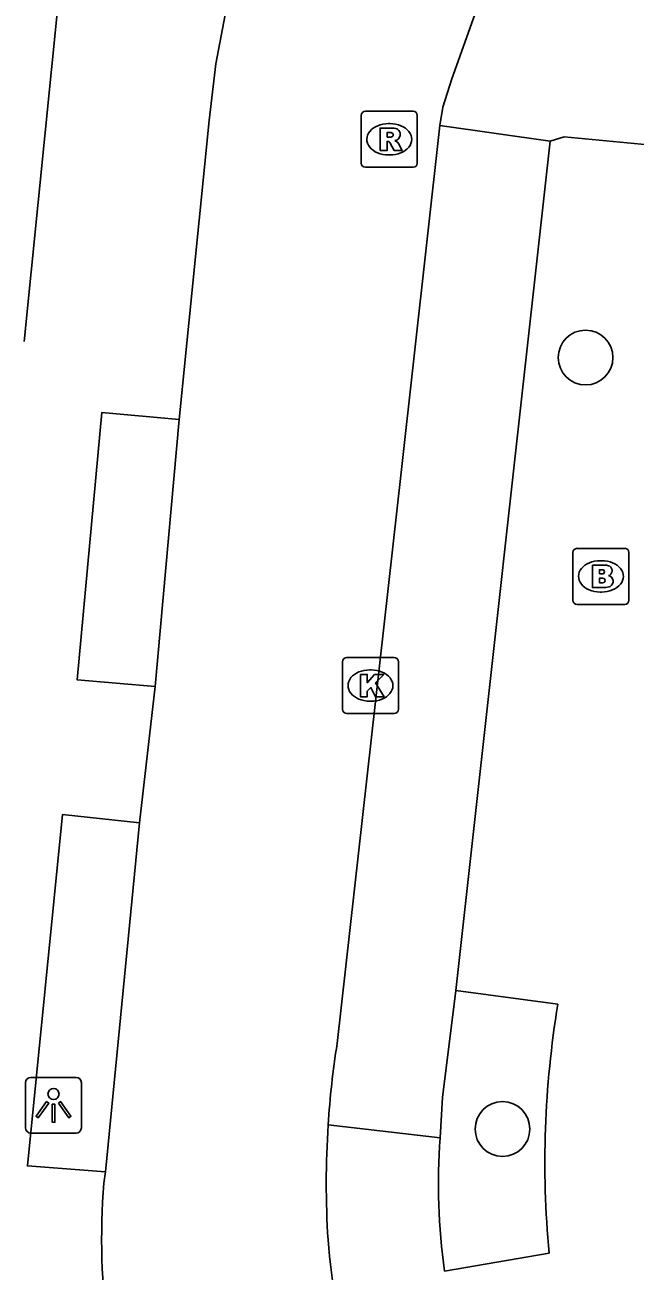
# Model space of a CAD drawing. Extents: x 162026 to 163499, y 387297 to 388169.
# Drawn here: x 162209.14 to 162220.04, y 388092.21 to 388114.47 of the extents above; entities that cross this region are included whole.
import ezdxf

# ---------------------------------------------------------------- set-up
doc = ezdxf.new("R2010")
doc.units = 0
for name, color, linetype in [('IMGEO_Boom', 7, 'Continuous'), ('IMGEO_Brandkraan', 7, 'Continuous'), ('IMGEO_Kolk', 7, 'Continuous'), ('IMGEO_Lichtpunt', 7, 'Continuous'), ('IMGEO_Parkeervlak_open', 7, 'Continuous'), ('IMGEO_Rijbaan_lokaal_open', 7, 'Continuous'), ('IMGEO_Rioolput', 7, 'Continuous'), ('IMGEO_Voetpad_open', 7, 'Continuous')]:
    doc.layers.add(name, color=color, linetype=linetype)

msp = doc.modelspace()

# ---------------------------------------------------------------- linework, layer by layer
at = {"layer": 'IMGEO_Boom'}
for centre in [(162219.158, 388108.527), (162217.674, 388094.749)]:
    msp.add_circle(centre, 0.489, dxfattribs=at)
at = {"layer": 'IMGEO_Brandkraan'}
for p, q in [((162218.932, 388104.193), (162218.932, 388105.045)), ((162219.007, 388105.119), (162219.859, 388105.119)), ((162219.933, 388105.045), (162219.933, 388104.193)), ((162219.42, 388104.899), (162219.445, 388104.899)), ((162219.443, 388104.339), (162219.418, 388104.339)), ((162219.859, 388104.119), (162219.007, 388104.119))]:
    msp.add_line(p, q, dxfattribs=at)
for points in [[(162218.932, 388104.193), (162218.932, 388105.045)], [(162219.007, 388105.119), (162219.859, 388105.119)], [(162219.933, 388105.045), (162219.933, 388104.193)], [(162219.28, 388104.819), (162219.28, 388104.419), (162219.493, 388104.419)], [(162219.511, 388104.819), (162219.28, 388104.819)], [(162219.459, 388104.738), (162219.405, 388104.738), (162219.405, 388104.662)], [(162219.405, 388104.662), (162219.458, 388104.662)], [(162219.467, 388104.586), (162219.405, 388104.586), (162219.405, 388104.505)], [(162219.405, 388104.505), (162219.467, 388104.505)], [(162219.859, 388104.119), (162219.007, 388104.119)]]:
    msp.add_lwpolyline(points, dxfattribs=at)
for centre, radius, start, end in [((162219.009, 388105.043), 0.0765, 91.552, 178.448), ((162219.009, 388105.043), 0.0765, 91.552, 178.448), ((162219.857, 388105.043), 0.0765, 1.552, 88.448), ((162219.857, 388105.043), 0.0765, 1.552, 88.448), ((162219.46, 388104.7), 0.0379, 267.8285, 90.9355), ((162219.515, 388104.674), 0.145, 59.4692, 91.5367), ((162219.54, 388104.721), 0.0922, 285.5137, 58.1501), ((162219.468, 388104.545), 0.0404, 269.8759, 90.5077), ((162219.545, 388104.529), 0.105, 301.3115, 78.989), ((162219.499, 388104.67), 0.251, 268.6676, 293.5347), ((162219.009, 388104.195), 0.0765, 181.552, 268.448), ((162219.009, 388104.195), 0.0765, 181.552, 268.448), ((162219.857, 388104.195), 0.0765, 271.552, 358.448), ((162219.857, 388104.195), 0.0765, 271.552, 358.448)]:
    msp.add_arc(centre, radius, start, end, dxfattribs=at)
for centre, major_axis, ratio, start_param, end_param in [((162219.419, 388104.619), (-0.387, 0.002), 0.722429, 4.712389, 7.853982), ((162219.444, 388104.619), (-0.39, 0.002), 0.717154, 1.570796, 4.712389)]:
    msp.add_ellipse(centre, major_axis=major_axis, ratio=ratio, start_param=start_param, end_param=end_param, dxfattribs=at)
at = {"layer": 'IMGEO_Kolk'}
for p, q in [((162214.889, 388103.169), (162215.741, 388103.169)), ((162214.814, 388102.243), (162214.814, 388103.095)), ((162215.302, 388102.949), (162215.327, 388102.949)), ((162215.815, 388103.095), (162215.815, 388102.243)), ((162215.325, 388102.389), (162215.3, 388102.389)), ((162215.741, 388102.169), (162214.889, 388102.169))]:
    msp.add_line(p, q, dxfattribs=at)
for points in [[(162214.889, 388103.169), (162215.741, 388103.169)], [(162214.814, 388102.243), (162214.814, 388103.095)], [(162215.815, 388103.095), (162215.815, 388102.243)], [(162215.135, 388102.869), (162215.258, 388102.869), (162215.258, 388102.718), (162215.388, 388102.869), (162215.552, 388102.869), (162215.406, 388102.718), (162215.559, 388102.469), (162215.407, 388102.469), (162215.322, 388102.633), (162215.258, 388102.566), (162215.258, 388102.469), (162215.135, 388102.469), (162215.135, 388102.869)], [(162215.741, 388102.169), (162214.889, 388102.169)]]:
    msp.add_lwpolyline(points, dxfattribs=at)
for centre, start, end in [((162214.891, 388103.093), 91.552, 178.448), ((162214.891, 388103.093), 91.552, 178.448), ((162215.739, 388103.093), 1.552, 88.448), ((162215.739, 388103.093), 1.552, 88.448), ((162214.891, 388102.245), 181.552, 268.448), ((162214.891, 388102.245), 181.552, 268.448), ((162215.739, 388102.245), 271.552, 358.448), ((162215.739, 388102.245), 271.552, 358.448)]:
    msp.add_arc(centre, 0.0765, start, end, dxfattribs=at)
for centre, major_axis, ratio, start_param, end_param in [((162215.301, 388102.669), (-0.387, 0.002), 0.722429, 4.712389, 7.853982), ((162215.326, 388102.669), (-0.39, 0.002), 0.717154, 1.570796, 4.712389)]:
    msp.add_ellipse(centre, major_axis=major_axis, ratio=ratio, start_param=start_param, end_param=end_param, dxfattribs=at)
at = {"layer": 'IMGEO_Lichtpunt'}
for p, q in [((162209.154, 388095.576), (162209.154, 388094.769)), ((162209.154, 388095.576), (162209.154, 388094.769)), ((162210.056, 388095.671), (162209.248, 388095.671)), ((162210.056, 388095.671), (162209.248, 388095.671)), ((162210.15, 388094.769), (162210.15, 388095.576)), ((162210.15, 388094.769), (162210.15, 388095.576)), ((162209.248, 388094.675), (162210.056, 388094.675)), ((162209.248, 388094.675), (162210.056, 388094.675))]:
    msp.add_line(p, q, dxfattribs=at)
for points in [[(162209.528, 388095.24), (162209.567, 388095.212), (162209.379, 388094.95), (162209.341, 388094.977), (162209.528, 388095.24)], [(162209.63, 388095.192), (162209.677, 388095.192), (162209.677, 388094.87), (162209.63, 388094.87), (162209.63, 388095.192)], [(162209.74, 388095.212), (162209.778, 388095.239), (162209.965, 388094.977), (162209.926, 388094.949), (162209.74, 388095.212)]]:
    msp.add_lwpolyline(points, dxfattribs=at)
msp.add_circle((162209.653, 388095.374), 0.0994, dxfattribs=at)
for centre, start, end in [((162209.248, 388095.576), 90, 180), ((162209.248, 388095.576), 90, 180), ((162210.056, 388095.576), 0, 90), ((162210.056, 388095.576), 0, 90), ((162209.248, 388094.769), 180, 270), ((162209.248, 388094.769), 180, 270), ((162210.056, 388094.769), 270, 0), ((162210.056, 388094.769), 270, 360)]:
    msp.add_arc(centre, 0.0946, start, end, dxfattribs=at)
at = {"layer": 'IMGEO_Parkeervlak_open'}
for points in [[(162218.523, 388112.391), (162216.555, 388112.672)], [(162216.56, 388094.589), (162216.6, 388095.31), (162216.838, 388097.221)]]:
    msp.add_lwpolyline(points, dxfattribs=at)
at = {"layer": 'IMGEO_Rijbaan_lokaal_open'}
for points in [[(162216.555, 388112.672), (162216.607, 388112.998), (162216.766, 388113.504), (162217.62, 388115.89)], [(162209.74, 388114.919), (162209.13, 388108.814)], [(162212.72, 388114.649), (162212.55, 388113.772), (162212.432, 388112.757), (162211.895, 388107.42)], [(162214.72, 388096.277), (162215.862, 388106.473), (162216.555, 388112.672)], [(162211.895, 388107.42), (162211.47, 388102.649)], [(162211.47, 388102.649), (162211.186, 388100.217)], [(162211.186, 388100.217), (162210.579, 388093.982)], [(162216.56, 388094.589), (162214.559, 388094.823)], [(162210.579, 388093.982), (162210.551, 388093.782)]]:
    msp.add_lwpolyline(points, dxfattribs=at)
for centre, radius, start, end in [((162230.629, 388093.78), 16.104, 171.0781, 176.2847), ((162230.769, 388093.788), 16.243, 176.347, 183.5972), ((162227.659, 388093.763), 11.13, 175.7461, 188.0128), ((162223.331, 388092.791), 12.818, 175.5652, 199.7943), ((162228.688, 388093.941), 14.178, 184.7436, 203.6276)]:
    msp.add_arc(centre, radius, start, end, dxfattribs=at)
at = {"layer": 'IMGEO_Rioolput'}
for p, q in [((162215.225, 388112.924), (162216.077, 388112.924)), ((162215.15, 388111.998), (162215.15, 388112.85)), ((162215.638, 388112.704), (162215.663, 388112.704)), ((162216.151, 388112.85), (162216.151, 388111.998)), ((162215.661, 388112.144), (162215.636, 388112.144)), ((162216.077, 388111.924), (162215.225, 388111.924))]:
    msp.add_line(p, q, dxfattribs=at)
for points in [[(162215.225, 388112.924), (162216.077, 388112.924)], [(162215.15, 388111.998), (162215.15, 388112.85)], [(162216.151, 388112.85), (162216.151, 388111.998)], [(162215.739, 388112.622), (162215.487, 388112.624), (162215.487, 388112.224)], [(162215.665, 388112.543), (162215.611, 388112.543), (162215.611, 388112.462)], [(162215.487, 388112.224), (162215.611, 388112.224), (162215.611, 388112.386), (162215.622, 388112.386)], [(162215.611, 388112.462), (162215.663, 388112.462)], [(162215.669, 388112.357), (162215.74, 388112.224), (162215.88, 388112.224), (162215.815, 388112.35)], [(162216.077, 388111.924), (162215.225, 388111.924)]]:
    msp.add_lwpolyline(points, dxfattribs=at)
for centre, radius, start, end in [((162215.227, 388112.848), 0.0765, 91.552, 178.448), ((162215.227, 388112.848), 0.0765, 91.552, 178.448), ((162216.075, 388112.848), 0.0765, 1.552, 88.448), ((162216.075, 388112.848), 0.0765, 1.552, 88.448), ((162215.671, 388112.447), 0.0964, 77.0061, 93.1865), ((162215.685, 388112.504), 0.0378, 276.6634, 79.6772), ((162215.738, 388112.512), 0.109, 350.3612, 89.416), ((162215.736, 388112.512), 0.112, 277.5842, 350.9817), ((162215.621, 388112.333), 0.0533, 26.0293, 88.6989), ((162215.647, 388112.651), 0.19, 274.7715, 282.9687), ((162215.72, 388112.297), 0.108, 29.5134, 73.7905), ((162215.227, 388112), 0.0765, 181.552, 268.448), ((162215.227, 388112), 0.0765, 181.552, 268.448), ((162216.075, 388112), 0.0765, 271.552, 358.448), ((162216.075, 388112), 0.0765, 271.552, 358.448)]:
    msp.add_arc(centre, radius, start, end, dxfattribs=at)
for centre, major_axis, ratio, start_param, end_param in [((162215.637, 388112.424), (-0.387, 0.002), 0.722429, 4.712389, 7.853982), ((162215.662, 388112.424), (-0.39, 0.002), 0.717154, 1.570796, 4.712389)]:
    msp.add_ellipse(centre, major_axis=major_axis, ratio=ratio, start_param=start_param, end_param=end_param, dxfattribs=at)
at = {"layer": 'IMGEO_Voetpad_open'}
for points in [[(162216.838, 388097.221), (162218.523, 388112.391)], [(162218.523, 388112.391), (162218.773, 388112.469), (162220.525, 388112.299)], [(162211.47, 388102.649), (162210.075, 388102.773), (162210.519, 388107.548), (162211.895, 388107.42)], [(162210.579, 388093.982), (162209.187, 388094.09), (162209.814, 388100.367), (162211.186, 388100.217)], [(162218.662, 388096.976), (162216.838, 388097.221)], [(162216.638, 388092.212), (162218.505, 388092.531)]]:
    msp.add_lwpolyline(points, dxfattribs=at)
msp.add_arc((162235.88, 388094.143), 17.449, 170.655, 185.2993, dxfattribs=at)

doc.saveas('drawing.dxf')
